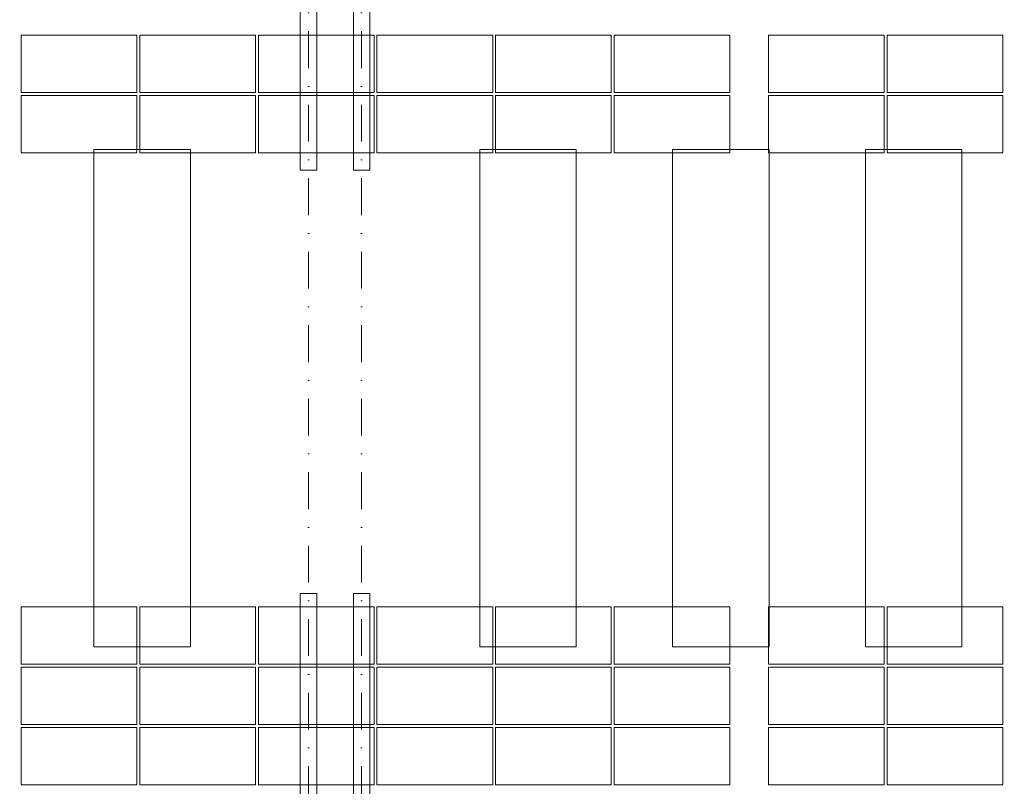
# Model space of a CAD drawing. Header units: millimetres. Extents: x -1695604 to 5289369, y -1488057 to 2187451.
# Tile 563 of 656: x 375005 to 385215, y 153305 to 161255. Entities that reach past the tile are written whole.
import ezdxf
from ezdxf import colors
from ezdxf.entities.mleader import LeaderData, LeaderLine
from ezdxf.math import Vec2, Vec3

# ---------------------------------------------------------------- set-up
doc = ezdxf.new("R2010")
doc.units = ezdxf.units.MM
doc.linetypes.add('CENTERX2', pattern=[101.6, 63.5, -12.7, 12.7, -12.7])
doc.linetypes.add('DASHDOT', pattern=[25.4, 12.7, -6.35, 0, -6.35])
for name, color, linetype, lineweight in [('____podkonstrukce FVE @ 200', 3, 'CENTERX2', 9), ('A99_FVE', 30, 'Continuous', 5), ('A99_N_txt-popis-50 @ 200', 240, 'Continuous', 9), ('A99_S_kce-demolice', 30, 'Continuous', 20), ('A99_S_osy', 1, 'CENTERX2', 5)]:
    doc.layers.add(name, color=color, linetype=linetype, lineweight=lineweight)
doc.styles.add('A99_popis', font='isocpeur.ttf')

msp = doc.modelspace()

# ---------------------------------------------------------------- linework, layer by layer
at = {"layer": 'A99_FVE', "linetype": 'Continuous', "lineweight": 15, "ltscale": 2}
for points in [[(377915, 163710), (378085, 163710), (378085, 159695), (377915, 159695)], [(378465, 163710), (378635, 163710), (378635, 159695), (378465, 159695)], [(377915, 155305), (378085, 155305), (378085, 149540), (377915, 149540)], [(378465, 155305), (378635, 155305), (378635, 149540), (378465, 149540)]]:
    msp.add_lwpolyline(points, close=True, dxfattribs=at)
at = {"layer": 'A99_FVE', "lineweight": 5, "ltscale": 2}
for points in [[(375020, 160500), (375020, 161095), (376220, 161095), (376220, 160500)], [(377450, 160500), (377450, 161095), (376250, 161095), (376250, 160500)], [(378680, 160500), (378680, 161095), (377480, 161095), (377480, 160500)], [(379910, 160500), (379910, 161095), (378710, 161095), (378710, 160500)], [(381140, 160500), (381140, 161095), (379940, 161095), (379940, 160500)], [(382370, 160500), (382370, 161095), (381170, 161095), (381170, 160500)], [(382770, 160500), (382770, 161095), (383970, 161095), (383970, 160500)], [(384000, 160500), (384000, 161095), (385200, 161095), (385200, 160500)], [(375020, 159875), (375020, 160470), (376220, 160470), (376220, 159875)], [(377450, 159875), (377450, 160470), (376250, 160470), (376250, 159875)], [(378680, 159875), (378680, 160470), (377480, 160470), (377480, 159875)], [(379910, 159875), (379910, 160470), (378710, 160470), (378710, 159875)], [(381140, 159875), (381140, 160470), (379940, 160470), (379940, 159875)], [(382370, 159875), (382370, 160470), (381170, 160470), (381170, 159875)], [(382770, 159875), (382770, 160470), (383970, 160470), (383970, 159875)], [(384000, 159875), (384000, 160470), (385200, 160470), (385200, 159875)], [(375020, 155165), (375020, 154570), (376220, 154570), (376220, 155165)], [(377450, 155165), (377450, 154570), (376250, 154570), (376250, 155165)], [(378680, 155165), (378680, 154570), (377480, 154570), (377480, 155165)], [(379910, 155165), (379910, 154570), (378710, 154570), (378710, 155165)], [(381140, 155165), (381140, 154570), (379940, 154570), (379940, 155165)], [(382370, 155165), (382370, 154570), (381170, 154570), (381170, 155165)], [(382770, 155165), (382770, 154570), (383970, 154570), (383970, 155165)], [(384000, 155165), (384000, 154570), (385200, 154570), (385200, 155165)], [(375020, 153945), (375020, 154540), (376220, 154540), (376220, 153945)], [(377450, 153945), (377450, 154540), (376250, 154540), (376250, 153945)], [(378680, 153945), (378680, 154540), (377480, 154540), (377480, 153945)], [(379910, 153945), (379910, 154540), (378710, 154540), (378710, 153945)], [(381140, 153945), (381140, 154540), (379940, 154540), (379940, 153945)], [(382370, 153945), (382370, 154540), (381170, 154540), (381170, 153945)], [(382770, 153945), (382770, 154540), (383970, 154540), (383970, 153945)], [(384000, 153945), (384000, 154540), (385200, 154540), (385200, 153945)], [(375020, 153320), (375020, 153915), (376220, 153915), (376220, 153320)], [(377450, 153320), (377450, 153915), (376250, 153915), (376250, 153320)], [(378680, 153320), (378680, 153915), (377480, 153915), (377480, 153320)], [(379910, 153320), (379910, 153915), (378710, 153915), (378710, 153320)], [(381140, 153320), (381140, 153915), (379940, 153915), (379940, 153320)], [(382370, 153320), (382370, 153915), (381170, 153915), (381170, 153320)], [(382770, 153320), (382770, 153915), (383970, 153915), (383970, 153320)], [(384000, 153320), (384000, 153915), (385200, 153915), (385200, 153320)]]:
    msp.add_lwpolyline(points, close=True, dxfattribs=at)
at = {"layer": 'A99_S_kce-demolice', "linetype": 'Continuous', "lineweight": 9}
for points in [[(375775, 159910), (376775, 159910), (376775, 154750), (375775, 154750)], [(379775, 159910), (380775, 159910), (380775, 154750), (379775, 154750)], [(381775, 159910), (382775, 159910), (382775, 154750), (381775, 154750)], [(383775, 159910), (384775, 159910), (384775, 154750), (383775, 154750)]]:
    msp.add_lwpolyline(points, close=True, dxfattribs=at)
at = {"layer": 'A99_S_osy', "linetype": 'DASHDOT', "lineweight": 5, "ltscale": 30}
for points in [[(378000, 250300), (378000, 146890)], [(378550, 250300), (378550, 146890)]]:
    msp.add_lwpolyline(points, dxfattribs=at)

# ---------------------------------------------------------------- leaders
at = {"layer": '____podkonstrukce FVE @ 200', "color": 3, "linetype": 'Continuous', "lineweight": 9}
ml = msp.add_multileader_mtext('Standard', dxfattribs=at)
ml.set_content('\\A1;{\\C3;nosníky profilu Z}', color=1, style='A99_popis')
ml.set_leader_properties(color=256, linetype='ByLayer', lineweight=-1)
ml.build(insert=Vec2(0, 0))
ml.multileader.update_dxf_attribs({"dogleg_length": 200, "arrow_head_size": 300, "scale": 200})
ctx = ml.context
ctx.base_point, ctx.scale, ctx.char_height, ctx.arrow_head_size, ctx.landing_gap_size, ctx.plane_origin = Vec3(145525.1, 159540), 200, 800, 300, 1000, Vec3(143462.5, 152131.7)
notes = []
notes.append((ctx, [(0, (1, 1, 0), (144725.1, 159540), (1, 0), 800, [(0, [(138752.5, 159540)], 0, [])])]))
ctx.mtext.insert, ctx.mtext.width, ctx.mtext.defined_height, ctx.mtext.flow_direction = Vec3(146525.1, 160060), 8464.943, 1247.5, 5
at = {"layer": 'A99_N_txt-popis-50 @ 200', "lineweight": 9}
ml = msp.add_multileader_mtext('Standard', dxfattribs=at)
ml.set_content('\\A1;{\\fISOCPEUR|b1|i0|c238|p34;\\C256;ocelový nosník}', color=1, style='A99_popis')
ml.set_leader_properties(color=256, linetype='ByLayer', lineweight=-1)
ml.build(insert=Vec2(0, 0))
ml.multileader.update_dxf_attribs({"dogleg_length": 200, "arrow_head_size": 300, "scale": 200})
ctx = ml.context
ctx.base_point, ctx.scale, ctx.char_height, ctx.arrow_head_size, ctx.landing_gap_size, ctx.plane_origin = Vec3(21517.5, 160277.5), 200, 400, 300, 1000, Vec3(20965, 153699.2)
notes.append((ctx, [(0, (1, 1, 0), (20717.5, 160277.5), (1, 0), 800, [(0, [(20720, 158350)], 0, [])])]))
ctx.mtext.insert, ctx.mtext.width, ctx.mtext.defined_height, ctx.mtext.flow_direction = Vec3(22517.5, 160535.7), 3664.376, 670, 5
for ctx, leaders in notes:
    for number, flags, end, landing, length, lines in leaders:
        leader = LeaderData()
        leader.index, (leader.has_last_leader_line, leader.has_dogleg_vector, leader.attachment_direction) = number, flags
        leader.last_leader_point, leader.dogleg_vector, leader.dogleg_length = Vec3(end), Vec3(landing), length
        for number, points, colour, breaks in lines:
            line = LeaderLine()
            line.index, line.vertices, line.color, line.breaks = number, Vec3.list(points), colors.encode_raw_color(colour), breaks
            leader.lines.append(line)
        ctx.leaders.append(leader)

doc.saveas('drawing.dxf')
